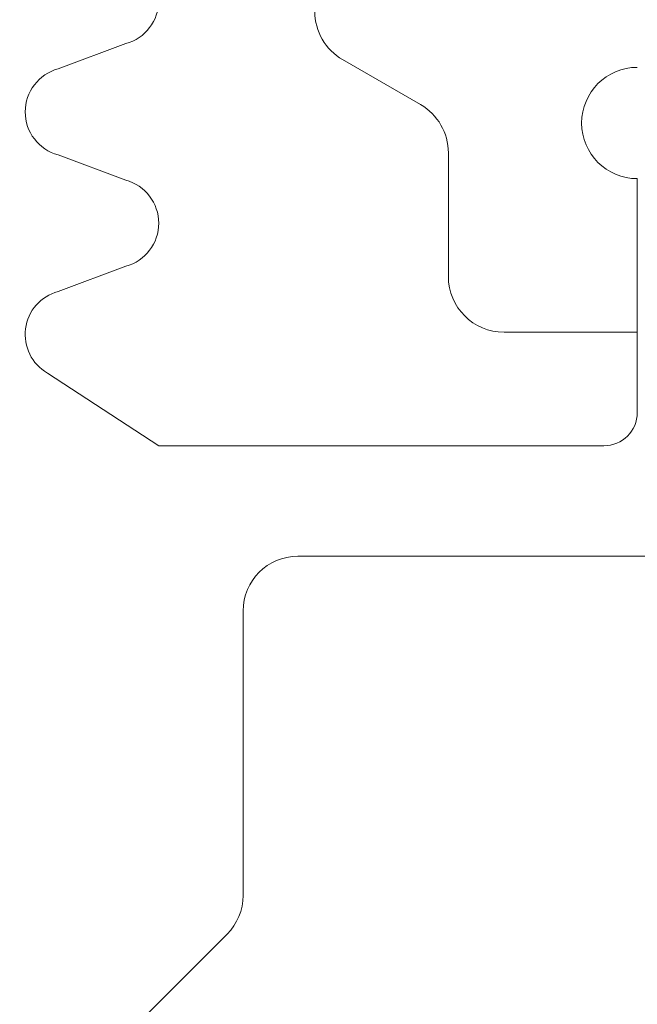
# Model space of a CAD drawing. Header units: metres. Extents: x 1316.5 to 1415.3, y -94.1 to -52.
# Tile 732 of 1056: x 1393.19876 to 1393.20431, y -70.18566 to -70.17681. Entities that reach past the tile are written whole.
import ezdxf

# ---------------------------------------------------------------- set-up
doc = ezdxf.new("R2010")
doc.units = ezdxf.units.M
doc.linetypes.add('AUSGEZOGEN', pattern=[0])
doc.layers.add('XR$1$Logos', color=255, linetype='AUSGEZOGEN', lineweight=13)

msp = doc.modelspace()

# ---------------------------------------------------------------- linework, layer by layer
at = {"layer": 'XR$1$Logos', "color": 255, "linetype": 'AUSGEZOGEN', "lineweight": 13, "transparency": 33554687}
for p, q in [((1393.199101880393, -70.17725186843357), (1393.199708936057, -70.17702460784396)), ((1393.202357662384, -70.17757328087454), (1393.201657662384, -70.17716913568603)), ((1393.199708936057, -70.17825186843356), (1393.199101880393, -70.17802460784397)), ((1393.202607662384, -70.179117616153), (1393.202607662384, -70.17800629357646)), ((1393.204305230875, -70.17823822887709), (1393.204305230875, -70.18033826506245)), ((1393.199101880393, -70.17925186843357), (1393.199708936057, -70.17902460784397)), ((1393.204305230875, -70.179617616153), (1393.203107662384, -70.179617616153)), ((1393.20000583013, -70.18063851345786), (1393.199005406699, -70.17998464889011)), ((1393.204005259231, -70.1806382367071), (1393.20000583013, -70.18063851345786)), ((1393.201254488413, -70.18163028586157), (1393.205677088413, -70.18163028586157)), ((1393.200763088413, -70.1846774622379), (1393.200763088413, -70.18212168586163)), ((1393.194952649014, -70.19069144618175), (1393.200619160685, -70.18502493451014))]:
    msp.add_line(p, q, dxfattribs=at)
for centre, radius, start, end in [((1393.199605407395, -70.17663823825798), 0.0003999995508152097, 285.0001719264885, 74.99982807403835), ((1393.201907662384, -70.17673612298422), 0.0005, 180, 239.9999999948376), ((1393.199205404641, -70.17763823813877), 0.0003999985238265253, 104.999556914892, 255.0004430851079), ((1393.204305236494, -70.17773822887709), 0.0005000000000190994, 89.9993561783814, 269.9993561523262), ((1393.202107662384, -70.17800629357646), 0.0005, 0, 59.99999999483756), ((1393.199605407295, -70.17863823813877), 0.0003999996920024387, 285.0001814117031, 74.99981858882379), ((1393.203107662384, -70.179117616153), 0.0005, 180, 270), ((1393.19920540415, -70.1796382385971), 0.000399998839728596, 104.9994720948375, 240.0003255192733), ((1393.204005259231, -70.18033826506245), 0.0002999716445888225, 270, 0), ((1393.201254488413, -70.18212168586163), 0.0004913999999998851, 90, 180), ((1393.200271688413, -70.1846774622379), 0.0004914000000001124, 315.0000000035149, 0)]:
    msp.add_arc(centre, radius, start, end, dxfattribs=at)

doc.saveas('drawing.dxf')
